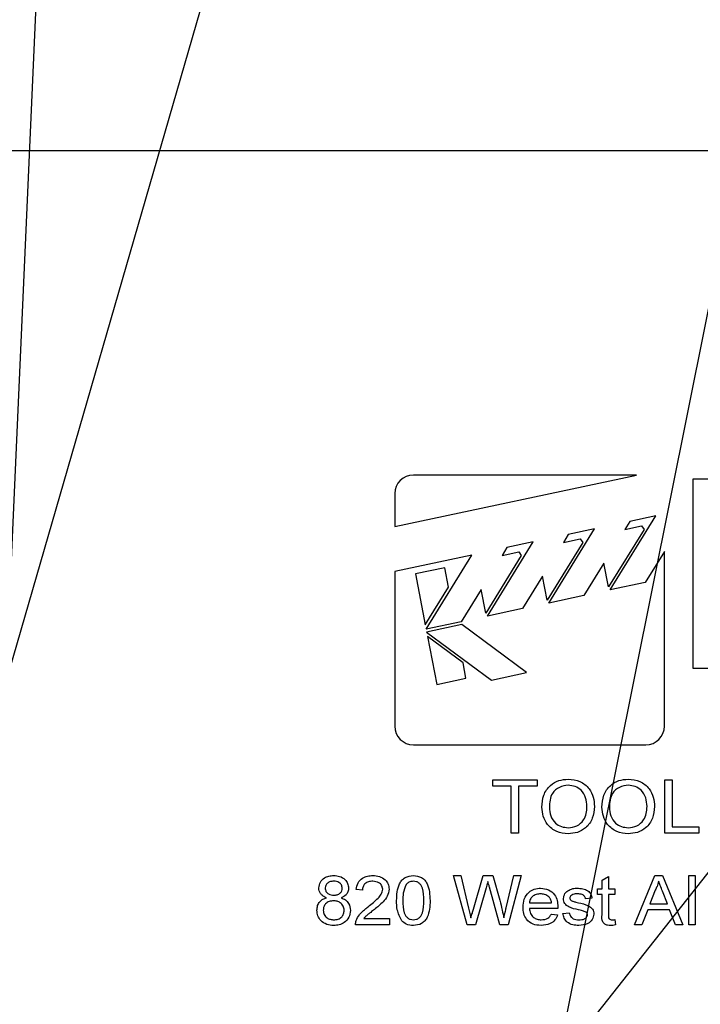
# Model space of a CAD drawing. Header units: inches. Extents: x 1880 to 2363, y -453 to -54.
# Tile 348 of 656: x 2039 to 2040.15, y -270.9 to -269.24. Entities that reach past the tile are written whole.
import ezdxf

# ---------------------------------------------------------------- set-up
doc = ezdxf.new("R2010")
doc.units = ezdxf.units.IN
doc.header["$LTSCALE"] = 0.5
doc.header["$MEASUREMENT"] = 0
for name, color, linetype in [('DIE-M-S', 8, 'Continuous'), ('DSS-M-S', 53, 'Continuous'), ('SID-M-S', 105, 'Continuous')]:
    doc.layers.add(name, color=color, linetype=linetype)

msp = doc.modelspace()

# ---------------------------------------------------------------- linework, layer by layer
at = {"layer": 'DIE-M-S', "linetype": 'Continuous', "lineweight": 25}
msp.add_line((2036.06679, -269.45862), (2046.18179, -269.45862), dxfattribs=at)
at = {"layer": 'DSS-M-S', "linetype": 'Continuous', "lineweight": 25}
for p, q in [((2039.62944, -270.0942), (2040.03784, -270.00714)), ((2040.03784, -270.00714), (2039.66082, -270.00714)), ((2040.18055, -270.01425), (2040.13298, -270.01425)), ((2040.13298, -270.01425), (2040.13298, -270.33319)), ((2039.62944, -270.03852), (2039.62944, -270.0942)), ((2039.99339, -270.20114), (2040.07075, -270.07591)), ((2040.07075, -270.07591), (2040.02637, -270.08537)), ((2039.88967, -270.22325), (2039.96703, -270.09802)), ((2039.96703, -270.09802), (2039.92265, -270.10748)), ((2040.05061, -270.09888), (2039.9905, -270.19619)), ((2040.02637, -270.08537), (2040.01806, -270.09882)), ((2040.01806, -270.09882), (2040.04632, -270.09279)), ((2040.04632, -270.09279), (2040.05061, -270.09888)), ((2039.92265, -270.10748), (2039.91435, -270.12093)), ((2039.91435, -270.12093), (2039.94261, -270.1149)), ((2039.94261, -270.1149), (2039.94689, -270.12098)), ((2039.78596, -270.24536), (2039.86331, -270.12013)), ((2039.81894, -270.12959), (2039.81063, -270.14304)), ((2039.86331, -270.12013), (2039.81894, -270.12959)), ((2039.94689, -270.12098), (2039.88678, -270.2183)), ((2039.7596, -270.14224), (2039.62944, -270.16998)), ((2039.68228, -270.26741), (2039.7596, -270.14224)), ((2039.84318, -270.14309), (2039.78307, -270.24041)), ((2039.81063, -270.14304), (2039.83889, -270.13701)), ((2039.83889, -270.13701), (2039.84318, -270.14309)), ((2040.08506, -270.13615), (2040.05273, -270.18849)), ((2040.08506, -270.43137), (2040.08506, -270.13615)), ((2039.71385, -270.16367), (2039.66432, -270.17422)), ((2039.72016, -270.19645), (2039.71385, -270.16367)), ((2039.98276, -270.15597), (2039.94902, -270.2106)), ((2039.9905, -270.19619), (2039.98276, -270.15597)), ((2039.62944, -270.16998), (2039.62944, -270.43137)), ((2039.66432, -270.17422), (2039.68085, -270.26008)), ((2039.87904, -270.17808), (2039.8453, -270.23271)), ((2039.88678, -270.2183), (2039.87904, -270.17808)), ((2039.68085, -270.26008), (2039.72016, -270.19645)), ((2040.05273, -270.18849), (2039.99339, -270.20114)), ((2039.77533, -270.20019), (2039.74158, -270.25482)), ((2039.78307, -270.24041), (2039.77533, -270.20019)), ((2039.94902, -270.2106), (2039.88967, -270.22325)), ((2039.8453, -270.23271), (2039.78596, -270.24536)), ((2039.74158, -270.25482), (2039.68228, -270.26741)), ((2039.74254, -270.25979), (2039.68308, -270.27247)), ((2039.85203, -270.34082), (2039.74254, -270.25979)), ((2039.68308, -270.27247), (2039.79256, -270.35349)), ((2039.74477, -270.32442), (2039.68473, -270.27999)), ((2039.68473, -270.27999), (2039.70017, -270.36069)), ((2039.74969, -270.35013), (2039.74477, -270.32442)), ((2039.79256, -270.35349), (2039.85203, -270.34082)), ((2040.13298, -270.33319), (2040.18055, -270.33319)), ((2039.70017, -270.36069), (2039.74969, -270.35013)), ((2039.66082, -270.46276), (2040.05367, -270.46276)), ((2039.79487, -270.52196), (2039.86987, -270.52196)), ((2039.79487, -270.53235), (2039.79487, -270.52196)), ((2039.86987, -270.52196), (2039.86987, -270.53235)), ((2040.08564, -270.52196), (2040.09833, -270.52196)), ((2040.08564, -270.61196), (2040.08564, -270.52196)), ((2040.09833, -270.52196), (2040.09833, -270.60158)), ((2039.82603, -270.53235), (2039.79487, -270.53235)), ((2039.82603, -270.61196), (2039.82603, -270.53235)), ((2039.86987, -270.53235), (2039.83872, -270.53235)), ((2039.83872, -270.53235), (2039.83872, -270.61196)), ((2039.83872, -270.61196), (2039.82603, -270.61196)), ((2040.14333, -270.61196), (2040.08564, -270.61196)), ((2040.09833, -270.60158), (2040.14333, -270.60158)), ((2040.14333, -270.60158), (2040.14333, -270.61196)), ((2039.72861, -270.68356), (2039.74078, -270.68356)), ((2039.7519, -270.76689), (2039.72861, -270.68356)), ((2039.74078, -270.68356), (2039.75395, -270.73843)), ((2039.76232, -270.74032), (2039.77878, -270.68356)), ((2039.77878, -270.68356), (2039.795, -270.68356)), ((2039.795, -270.68356), (2039.80692, -270.72536)), ((2039.81769, -270.73798), (2039.83074, -270.68356)), ((2039.84293, -270.68356), (2039.82074, -270.76689)), ((2039.83074, -270.68356), (2039.84293, -270.68356)), ((2039.97968, -270.69117), (2039.99037, -270.68509)), ((2039.97968, -270.70599), (2039.97968, -270.69117)), ((2039.99037, -270.68509), (2039.99037, -270.70599)), ((2040.03447, -270.76689), (2040.06876, -270.68356)), ((2040.06876, -270.68356), (2040.08185, -270.68356)), ((2040.08185, -270.68356), (2040.11613, -270.76689)), ((2040.12605, -270.68356), (2040.13673, -270.68356)), ((2040.12605, -270.76689), (2040.12605, -270.68356)), ((2040.13673, -270.68356), (2040.13673, -270.76689)), ((2039.57477, -270.70813), (2039.56408, -270.70706)), ((2039.7837, -270.70446), (2039.76561, -270.76689)), ((2039.80691, -270.76689), (2039.78949, -270.70332)), ((2039.9722, -270.70599), (2039.97968, -270.70599)), ((2039.9722, -270.71561), (2039.9722, -270.70599)), ((2039.99037, -270.70599), (2040.00105, -270.70599)), ((2040.00105, -270.70599), (2040.00105, -270.71561)), ((2040.06949, -270.70833), (2040.06053, -270.73164)), ((2040.09009, -270.73164), (2040.08173, -270.70995)), ((2039.85682, -270.7295), (2039.89421, -270.7295)), ((2039.96259, -270.72202), (2039.9519, -270.72309)), ((2039.97968, -270.71561), (2039.9722, -270.71561)), ((2039.97968, -270.74978), (2039.97968, -270.71561)), ((2039.99037, -270.71561), (2039.99037, -270.75017)), ((2040.00105, -270.71561), (2039.99037, -270.71561)), ((2039.90485, -270.73911), (2039.85682, -270.73911)), ((2039.91344, -270.74766), (2039.92413, -270.74659)), ((2040.05686, -270.74125), (2040.04699, -270.76689)), ((2040.09376, -270.74125), (2040.05686, -270.74125)), ((2040.06053, -270.73164), (2040.09009, -270.73164)), ((2040.10361, -270.76689), (2040.09376, -270.74125)), ((2039.57692, -270.75621), (2039.62071, -270.75621)), ((2039.62071, -270.75621), (2039.62071, -270.76689)), ((2039.89408, -270.74873), (2039.90456, -270.7498)), ((2040.00105, -270.75808), (2040.00212, -270.76704)), ((2039.62071, -270.76689), (2039.56302, -270.76689)), ((2039.76561, -270.76689), (2039.7519, -270.76689)), ((2039.82074, -270.76689), (2039.80691, -270.76689)), ((2040.04699, -270.76689), (2040.03447, -270.76689)), ((2040.11613, -270.76689), (2040.10361, -270.76689)), ((2040.13673, -270.76689), (2040.12605, -270.76689))]:
    msp.add_line(p, q, dxfattribs=at)
for centre, start, end in [((2039.66082, -270.03852), 90, 180), ((2039.66082, -270.43137), 180, 270), ((2040.05367, -270.43137), 270, 360)]:
    msp.add_arc(centre, 0.03139, start, end, dxfattribs=at)
for points, knots in [([(2039.87795, -270.56815), (2039.87843, -270.56126), (2039.87938, -270.54751), (2039.89071, -270.53116), (2039.90626, -270.52204), (2039.91704, -270.52122), (2039.92244, -270.52081)], [0, 0, 0, 0, 0.2804597, 0.5593841, 0.7794462, 1, 1, 1, 1]), ([(2039.9225, -270.53119), (2039.91732, -270.53183), (2039.90697, -270.53309), (2039.89539, -270.54323), (2039.89113, -270.5561), (2039.8908, -270.56423), (2039.89064, -270.5683)], [0, 0, 0, 0, 0.2795337, 0.5582004, 0.7786993, 1, 1, 1, 1]), ([(2039.92244, -270.52081), (2039.92919, -270.52155), (2039.94267, -270.52302), (2039.95794, -270.53541), (2039.96565, -270.55124), (2039.96641, -270.56182), (2039.9668, -270.56711)], [0, 0, 0, 0, 0.2797857, 0.5588605, 0.7792288, 1, 1, 1, 1]), ([(2039.9541, -270.56702), (2039.95376, -270.56198), (2039.95306, -270.55193), (2039.94558, -270.53946), (2039.93435, -270.53233), (2039.92645, -270.53157), (2039.9225, -270.53119)], [0, 0, 0, 0, 0.280614, 0.5596678, 0.7797393, 1, 1, 1, 1]), ([(2039.97949, -270.56815), (2039.97996, -270.56126), (2039.98092, -270.54751), (2039.99225, -270.53116), (2040.0078, -270.52204), (2040.01858, -270.52122), (2040.02398, -270.52081)], [0, 0, 0, 0, 0.28045971, 0.55938414, 0.77944617, 1, 1, 1, 1]), ([(2040.02404, -270.53119), (2040.01885, -270.53183), (2040.00851, -270.53309), (2039.99693, -270.54323), (2039.99266, -270.5561), (2039.99234, -270.56423), (2039.99218, -270.5683)], [0, 0, 0, 0, 0.27953369, 0.55820038, 0.77869926, 1, 1, 1, 1]), ([(2040.02398, -270.52081), (2040.03073, -270.52155), (2040.04421, -270.52302), (2040.05948, -270.53541), (2040.06718, -270.55124), (2040.06795, -270.56182), (2040.06833, -270.56711)], [0, 0, 0, 0, 0.27978573, 0.55886047, 0.77922881, 1, 1, 1, 1]), ([(2040.05564, -270.56702), (2040.05529, -270.56198), (2040.0546, -270.55193), (2040.04712, -270.53946), (2040.03589, -270.53233), (2040.02799, -270.53157), (2040.02404, -270.53119)], [0, 0, 0, 0, 0.280614, 0.5596678, 0.7797393, 1, 1, 1, 1]), ([(2039.92237, -270.61312), (2039.91574, -270.61241), (2039.9025, -270.611), (2039.88744, -270.599), (2039.87937, -270.58372), (2039.87842, -270.57334), (2039.87795, -270.56815)], [0, 0, 0, 0, 0.2798135, 0.5590087, 0.7794231, 1, 1, 1, 1]), ([(2039.89064, -270.5683), (2039.89099, -270.57324), (2039.89168, -270.58311), (2039.8997, -270.59488), (2039.91068, -270.60173), (2039.91843, -270.6024), (2039.9223, -270.60273)], [0, 0, 0, 0, 0.2804613, 0.5595356, 0.7796261, 1, 1, 1, 1]), ([(2039.9223, -270.60273), (2039.92736, -270.60216), (2039.93748, -270.60102), (2039.94846, -270.59104), (2039.95351, -270.57891), (2039.9539, -270.57099), (2039.9541, -270.56702)], [0, 0, 0, 0, 0.279493, 0.5585393, 0.7789173, 1, 1, 1, 1]), ([(2039.9668, -270.56711), (2039.96618, -270.57383), (2039.96494, -270.58726), (2039.95368, -270.60324), (2039.93818, -270.61167), (2039.92764, -270.61264), (2039.92237, -270.61312)], [0, 0, 0, 0, 0.2801999, 0.5592532, 0.7794938, 1, 1, 1, 1]), ([(2040.02391, -270.61312), (2040.01728, -270.61241), (2040.00404, -270.611), (2039.98898, -270.599), (2039.98091, -270.58372), (2039.97996, -270.57334), (2039.97949, -270.56815)], [0, 0, 0, 0, 0.2798135, 0.5590087, 0.7794231, 1, 1, 1, 1]), ([(2039.99218, -270.5683), (2039.99253, -270.57324), (2039.99322, -270.58311), (2040.00124, -270.59488), (2040.01222, -270.60173), (2040.01996, -270.6024), (2040.02384, -270.60273)], [0, 0, 0, 0, 0.2804613, 0.5595356, 0.7796261, 1, 1, 1, 1]), ([(2040.02384, -270.60273), (2040.0289, -270.60216), (2040.03902, -270.60102), (2040.05, -270.59104), (2040.05505, -270.57891), (2040.05544, -270.57099), (2040.05564, -270.56702)], [0, 0, 0, 0, 0.279493, 0.5585393, 0.7789173, 1, 1, 1, 1]), ([(2040.06833, -270.56711), (2040.06771, -270.57383), (2040.06648, -270.58726), (2040.05521, -270.60324), (2040.03971, -270.61167), (2040.02918, -270.61264), (2040.02391, -270.61312)], [0, 0, 0, 0, 0.2801999, 0.5592532, 0.7794938, 1, 1, 1, 1]), ([(2039.50105, -270.70458), (2039.50154, -270.70115), (2039.50252, -270.6943), (2039.50978, -270.68738), (2039.51795, -270.68399), (2039.52332, -270.6837), (2039.52601, -270.68356)], [0, 0, 0, 0, 0.2787758, 0.558282, 0.7789116, 1, 1, 1, 1]), ([(2039.52616, -270.69317), (2039.52422, -270.69328), (2039.52037, -270.69349), (2039.51555, -270.69613), (2039.51231, -270.70008), (2039.51193, -270.70311), (2039.51173, -270.70463)], [0, 0, 0, 0, 0.2808836, 0.5604711, 0.7804584, 1, 1, 1, 1]), ([(2039.52601, -270.68356), (2039.52947, -270.6838), (2039.53639, -270.68427), (2039.54483, -270.68942), (2039.55037, -270.69668), (2039.55097, -270.70212), (2039.55126, -270.70484)], [0, 0, 0, 0, 0.28058089, 0.56011841, 0.78014518, 1, 1, 1, 1]), ([(2039.54058, -270.70513), (2039.54029, -270.70316), (2039.53971, -270.69923), (2039.53552, -270.69526), (2039.53079, -270.6934), (2039.5277, -270.69325), (2039.52616, -270.69317)], [0, 0, 0, 0, 0.27867, 0.55815, 0.7788553, 1, 1, 1, 1]), ([(2039.56408, -270.70706), (2039.56478, -270.70324), (2039.56617, -270.69562), (2039.57405, -270.68757), (2039.58338, -270.68402), (2039.58941, -270.68371), (2039.59243, -270.68356)], [0, 0, 0, 0, 0.2799808, 0.5585691, 0.7790103, 1, 1, 1, 1]), ([(2039.5922, -270.69317), (2039.58977, -270.69333), (2039.58493, -270.69363), (2039.57886, -270.69708), (2039.57526, -270.70241), (2039.57493, -270.70622), (2039.57477, -270.70813)], [0, 0, 0, 0, 0.2807168, 0.5601077, 0.7797411, 1, 1, 1, 1]), ([(2039.60896, -270.70673), (2039.60859, -270.70449), (2039.60786, -270.7), (2039.60153, -270.69426), (2039.59573, -270.69358), (2039.5922, -270.69317)], [0, 0, 0, 0, 0.2794972, 0.5603575, 1, 1, 1, 1]), ([(2039.59243, -270.68356), (2039.59618, -270.6838), (2039.60367, -270.68427), (2039.61287, -270.68976), (2039.61873, -270.69773), (2039.61934, -270.70362), (2039.61964, -270.70656)], [0, 0, 0, 0, 0.2807042, 0.5600608, 0.7800099, 1, 1, 1, 1]), ([(2039.63246, -270.72579), (2039.63285, -270.71594), (2039.63334, -270.70362), (2039.64108, -270.69132), (2039.64855, -270.68491), (2039.65589, -270.6841), (2039.66077, -270.68356)], [0, 0, 0, 0, 0.49983688, 0.62549406, 0.75096009, 1, 1, 1, 1]), ([(2039.66065, -270.69317), (2039.658, -270.69348), (2039.65326, -270.69402), (2039.64993, -270.6974), (2039.64847, -270.69888)], [0, 0, 0, 0, 0.5588864, 1, 1, 1, 1]), ([(2039.6784, -270.72576), (2039.67833, -270.71871), (2039.67825, -270.7099), (2039.67418, -270.70012), (2039.67054, -270.69627), (2039.66591, -270.69358), (2039.66241, -270.69331), (2039.66065, -270.69317)], [0, 0, 0, 0, 0.5000249, 0.6251237, 0.7501853, 0.8750212, 1, 1, 1, 1]), ([(2039.66077, -270.68356), (2039.66563, -270.68412), (2039.67294, -270.68497), (2039.68055, -270.69125), (2039.68788, -270.7038), (2039.68855, -270.71603), (2039.68908, -270.72579)], [0, 0, 0, 0, 0.2493039, 0.374731, 0.5004419, 1, 1, 1, 1]), ([(2039.78684, -270.69363), (2039.78626, -270.69565), (2039.78522, -270.69926), (2039.78416, -270.70287), (2039.7837, -270.70446)], [0, 0, 0, 0, 0.56, 1, 1, 1, 1]), ([(2039.78949, -270.70332), (2039.789, -270.70151), (2039.78812, -270.69828), (2039.78723, -270.69505), (2039.78684, -270.69363)], [0, 0, 0, 0, 0.5600014, 1, 1, 1, 1]), ([(2040.0753, -270.69317), (2040.07449, -270.69611), (2040.07303, -270.70135), (2040.07057, -270.7062), (2040.06949, -270.70833)], [0, 0, 0, 0, 0.5598913, 1, 1, 1, 1]), ([(2040.08173, -270.70995), (2040.08053, -270.70682), (2040.0784, -270.70122), (2040.07625, -270.69563), (2040.0753, -270.69317)], [0, 0, 0, 0, 0.5599999, 1, 1, 1, 1]), ([(2039.5139, -270.72119), (2039.51194, -270.72038), (2039.50803, -270.71878), (2039.5037, -270.71458), (2039.50137, -270.70956), (2039.50116, -270.70624), (2039.50105, -270.70458)], [0, 0, 0, 0, 0.2802937, 0.5595601, 0.7796623, 1, 1, 1, 1]), ([(2039.51173, -270.70463), (2039.51199, -270.70663), (2039.51249, -270.71063), (2039.51674, -270.7147), (2039.52158, -270.71648), (2039.52471, -270.71661), (2039.52627, -270.71668)], [0, 0, 0, 0, 0.2791501, 0.5580545, 0.7787349, 1, 1, 1, 1]), ([(2039.52627, -270.71668), (2039.52821, -270.71658), (2039.53207, -270.71637), (2039.53692, -270.71373), (2039.54007, -270.70968), (2039.54041, -270.70665), (2039.54058, -270.70513)], [0, 0, 0, 0, 0.2808744, 0.5601769, 0.7801442, 1, 1, 1, 1]), ([(2039.55126, -270.70484), (2039.55108, -270.70691), (2039.5507, -270.71104), (2039.54657, -270.71753), (2039.54169, -270.7198), (2039.53871, -270.72119)], [0, 0, 0, 0, 0.2805914, 0.5607397, 1, 1, 1, 1]), ([(2039.58478, -270.73589), (2039.59039, -270.73134), (2039.5982, -270.72499), (2039.60722, -270.71522), (2039.60838, -270.70955), (2039.60896, -270.70673)], [0, 0, 0, 0, 0.5615701, 0.7817706, 1, 1, 1, 1]), ([(2039.61964, -270.70656), (2039.619, -270.71062), (2039.61773, -270.71876), (2039.6081, -270.7302), (2039.60002, -270.73675), (2039.59507, -270.74075)], [0, 0, 0, 0, 0.2784374, 0.5586275, 1, 1, 1, 1]), ([(2039.64847, -270.69888), (2039.64655, -270.70371), (2039.64312, -270.71237), (2039.64314, -270.72165), (2039.64314, -270.72576)], [0, 0, 0, 0, 0.5577404, 1, 1, 1, 1]), ([(2039.84613, -270.73696), (2039.84644, -270.73232), (2039.84703, -270.72306), (2039.85452, -270.71193), (2039.865, -270.70576), (2039.87226, -270.7052), (2039.8759, -270.70493)], [0, 0, 0, 0, 0.2805965, 0.5594513, 0.7794627, 1, 1, 1, 1]), ([(2039.87587, -270.71454), (2039.87336, -270.71472), (2039.86835, -270.71509), (2039.86211, -270.71856), (2039.85786, -270.72364), (2039.85716, -270.72754), (2039.85682, -270.7295)], [0, 0, 0, 0, 0.2804697, 0.560158, 0.7799345, 1, 1, 1, 1]), ([(2039.88992, -270.71965), (2039.88756, -270.71796), (2039.88332, -270.71492), (2039.87815, -270.71466), (2039.87587, -270.71454)], [0, 0, 0, 0, 0.5585026, 1, 1, 1, 1]), ([(2039.8759, -270.70493), (2039.88043, -270.70539), (2039.8895, -270.70633), (2039.89956, -270.71495), (2039.90433, -270.72573), (2039.90471, -270.73282), (2039.9049, -270.73638)], [0, 0, 0, 0, 0.2796982, 0.5587565, 0.7790245, 1, 1, 1, 1]), ([(2039.91451, -270.72259), (2039.91497, -270.7196), (2039.91579, -270.71424), (2039.91987, -270.71074), (2039.92167, -270.7092)], [0, 0, 0, 0, 0.55848205, 1, 1, 1, 1]), ([(2039.92167, -270.7092), (2039.9245, -270.7078), (2039.92956, -270.70528), (2039.93518, -270.70504), (2039.93766, -270.70493)], [0, 0, 0, 0, 0.5589906, 1, 1, 1, 1]), ([(2039.9385, -270.71454), (2039.93569, -270.71459), (2039.93147, -270.71465), (2039.92721, -270.71718), (2039.92545, -270.71942), (2039.92528, -270.72081), (2039.92519, -270.7215)], [0, 0, 0, 0, 0.5003463, 0.7495946, 0.8751118, 1, 1, 1, 1]), ([(2039.93766, -270.70493), (2039.94079, -270.7051), (2039.94702, -270.70544), (2039.95543, -270.7085), (2039.96101, -270.71476), (2039.96206, -270.71959), (2039.96259, -270.72202)], [0, 0, 0, 0, 0.2808459, 0.5607756, 0.7796238, 1, 1, 1, 1]), ([(2039.9519, -270.72309), (2039.95141, -270.72151), (2039.95041, -270.71835), (2039.94528, -270.71491), (2039.94107, -270.71468), (2039.9385, -270.71454)], [0, 0, 0, 0, 0.27941184, 0.55929225, 1, 1, 1, 1]), ([(2039.49784, -270.74235), (2039.49804, -270.73965), (2039.49844, -270.73425), (2039.50236, -270.72757), (2039.50784, -270.72316), (2039.51188, -270.72185), (2039.5139, -270.72119)], [0, 0, 0, 0, 0.2801693, 0.5594744, 0.7795256, 1, 1, 1, 1]), ([(2039.52589, -270.72629), (2039.5234, -270.72647), (2039.51845, -270.72682), (2039.51255, -270.73084), (2039.50904, -270.73632), (2039.5087, -270.74021), (2039.50853, -270.74215)], [0, 0, 0, 0, 0.28049003, 0.55961214, 0.77970183, 1, 1, 1, 1]), ([(2039.54378, -270.74249), (2039.54349, -270.73994), (2039.54291, -270.73484), (2039.53787, -270.72938), (2039.53187, -270.72664), (2039.52789, -270.72641), (2039.52589, -270.72629)], [0, 0, 0, 0, 0.2794974, 0.5587534, 0.7790735, 1, 1, 1, 1]), ([(2039.53871, -270.72119), (2039.5412, -270.72219), (2039.54616, -270.72421), (2039.55298, -270.73147), (2039.55391, -270.73841), (2039.55447, -270.74264)], [0, 0, 0, 0, 0.2813228, 0.5618776, 1, 1, 1, 1]), ([(2039.64104, -270.75993), (2039.63803, -270.75391), (2039.63265, -270.74312), (2039.63252, -270.73111), (2039.63246, -270.72579)], [0, 0, 0, 0, 0.5578599, 1, 1, 1, 1]), ([(2039.64314, -270.72576), (2039.64321, -270.73278), (2039.6433, -270.74156), (2039.64726, -270.75138), (2039.65095, -270.75517), (2039.65553, -270.7579), (2039.65902, -270.7582), (2039.66077, -270.75835)], [0, 0, 0, 0, 0.50004285, 0.6251453, 0.75016707, 0.87508278, 1, 1, 1, 1]), ([(2039.66077, -270.75835), (2039.66252, -270.75819), (2039.666, -270.75788), (2039.6706, -270.75517), (2039.67425, -270.75135), (2039.67826, -270.74157), (2039.67834, -270.73279), (2039.6784, -270.72576)], [0, 0, 0, 0, 0.1248849, 0.2497884, 0.374806, 0.4999379, 1, 1, 1, 1]), ([(2039.68908, -270.72579), (2039.6887, -270.73564), (2039.68822, -270.74796), (2039.68046, -270.76023), (2039.67299, -270.76665), (2039.66565, -270.76744), (2039.66077, -270.76796)], [0, 0, 0, 0, 0.49979475, 0.62545123, 0.75092629, 1, 1, 1, 1]), ([(2039.80692, -270.72536), (2039.80831, -270.7309), (2039.81079, -270.74081), (2039.81271, -270.75083), (2039.81355, -270.75524)], [0, 0, 0, 0, 0.5600015, 1, 1, 1, 1]), ([(2039.89421, -270.7295), (2039.89389, -270.72744), (2039.89331, -270.72376), (2039.89096, -270.7209), (2039.88992, -270.71965)], [0, 0, 0, 0, 0.5606908, 1, 1, 1, 1]), ([(2039.94, -270.74164), (2039.9343, -270.74036), (2039.92716, -270.73876), (2039.91964, -270.73425), (2039.91674, -270.73095), (2039.91485, -270.72694), (2039.91462, -270.72404), (2039.91451, -270.72259)], [0, 0, 0, 0, 0.5003173, 0.6253299, 0.7502349, 0.8750836, 1, 1, 1, 1]), ([(2039.92519, -270.7215), (2039.92527, -270.72217), (2039.92541, -270.72335), (2039.92614, -270.72428), (2039.92646, -270.72469)], [0, 0, 0, 0, 0.5590028, 1, 1, 1, 1]), ([(2039.92646, -270.72469), (2039.92713, -270.72527), (2039.92832, -270.72632), (2039.9298, -270.72688), (2039.93045, -270.72713)], [0, 0, 0, 0, 0.5592491, 1, 1, 1, 1]), ([(2039.93045, -270.72713), (2039.93216, -270.72759), (2039.93522, -270.72841), (2039.9383, -270.72914), (2039.93965, -270.72947)], [0, 0, 0, 0, 0.5599688, 1, 1, 1, 1]), ([(2039.93965, -270.72947), (2039.94545, -270.73079), (2039.9527, -270.73245), (2039.96048, -270.73682), (2039.96359, -270.74006), (2039.96552, -270.74416), (2039.9657, -270.74712), (2039.96579, -270.7486)], [0, 0, 0, 0, 0.5005088, 0.6254613, 0.7503499, 0.8750763, 1, 1, 1, 1]), ([(2039.52616, -270.76796), (2039.52214, -270.76765), (2039.51411, -270.76703), (2039.50457, -270.76058), (2039.49872, -270.75181), (2039.49814, -270.74551), (2039.49784, -270.74235)], [0, 0, 0, 0, 0.2803934, 0.5597169, 0.7797594, 1, 1, 1, 1]), ([(2039.50853, -270.74215), (2039.5088, -270.74469), (2039.50935, -270.74975), (2039.51424, -270.75534), (2039.52031, -270.75784), (2039.52426, -270.75818), (2039.52624, -270.75835)], [0, 0, 0, 0, 0.280149, 0.5580427, 0.7789509, 1, 1, 1, 1]), ([(2039.55447, -270.74264), (2039.55396, -270.74663), (2039.55293, -270.75461), (2039.54491, -270.76303), (2039.53555, -270.76742), (2039.52929, -270.76778), (2039.52616, -270.76796)], [0, 0, 0, 0, 0.2791823, 0.5586741, 0.7791029, 1, 1, 1, 1]), ([(2039.52624, -270.75835), (2039.52874, -270.75818), (2039.53373, -270.75784), (2039.53974, -270.7539), (2039.54328, -270.74837), (2039.54362, -270.74445), (2039.54378, -270.74249)], [0, 0, 0, 0, 0.2805436, 0.5595826, 0.779608, 1, 1, 1, 1]), ([(2039.56422, -270.75953), (2039.56579, -270.75628), (2039.56838, -270.75091), (2039.57403, -270.74482), (2039.57924, -270.74016), (2039.58293, -270.73731), (2039.58478, -270.73589)], [0, 0, 0, 0, 0.3392958, 0.5594471, 0.7796969, 1, 1, 1, 1]), ([(2039.59507, -270.74075), (2039.59293, -270.74241), (2039.5894, -270.74514), (2039.58454, -270.749), (2039.58039, -270.75224), (2039.57808, -270.75489), (2039.57692, -270.75621)], [0, 0, 0, 0, 0.3400866, 0.5601427, 0.7801586, 1, 1, 1, 1]), ([(2039.75395, -270.73843), (2039.75471, -270.74157), (2039.75606, -270.74717), (2039.7574, -270.75277), (2039.75799, -270.75524)], [0, 0, 0, 0, 0.56, 1, 1, 1, 1]), ([(2039.75799, -270.75524), (2039.75881, -270.75246), (2039.76026, -270.74749), (2039.76169, -270.74251), (2039.76232, -270.74032)], [0, 0, 0, 0, 0.5600053, 1, 1, 1, 1]), ([(2039.81355, -270.75524), (2039.81432, -270.75202), (2039.8157, -270.74627), (2039.81708, -270.74051), (2039.81769, -270.73798)], [0, 0, 0, 0, 0.55999963, 1, 1, 1, 1]), ([(2039.87652, -270.76796), (2039.8719, -270.76759), (2039.86268, -270.76684), (2039.85194, -270.75869), (2039.84675, -270.7478), (2039.84634, -270.74058), (2039.84613, -270.73696)], [0, 0, 0, 0, 0.2802082, 0.5589837, 0.7791125, 1, 1, 1, 1]), ([(2039.85682, -270.73911), (2039.85721, -270.742), (2039.85798, -270.74776), (2039.8632, -270.75434), (2039.8699, -270.75785), (2039.87444, -270.75818), (2039.87672, -270.75835)], [0, 0, 0, 0, 0.2803538, 0.5592227, 0.7794147, 1, 1, 1, 1]), ([(2039.9049, -270.73638), (2039.90489, -270.73689), (2039.90488, -270.7378), (2039.90485, -270.73871), (2039.90485, -270.73911)], [0, 0, 0, 0, 0.5599987, 1, 1, 1, 1]), ([(2039.94039, -270.76796), (2039.93689, -270.76781), (2039.92992, -270.76749), (2039.92078, -270.76317), (2039.91537, -270.75568), (2039.91409, -270.75034), (2039.91344, -270.74766)], [0, 0, 0, 0, 0.28078553, 0.55960391, 0.779482, 1, 1, 1, 1]), ([(2039.92413, -270.74659), (2039.92466, -270.74863), (2039.92572, -270.7527), (2039.9318, -270.75776), (2039.93722, -270.75812), (2039.94054, -270.75835)], [0, 0, 0, 0, 0.2803423, 0.5598419, 1, 1, 1, 1]), ([(2039.95122, -270.74476), (2039.94915, -270.74407), (2039.94547, -270.74285), (2039.94167, -270.74201), (2039.94, -270.74164)], [0, 0, 0, 0, 0.5597719, 1, 1, 1, 1]), ([(2039.95511, -270.74968), (2039.95503, -270.74906), (2039.95488, -270.74781), (2039.9535, -270.74598), (2039.95208, -270.74522), (2039.95122, -270.74476)], [0, 0, 0, 0, 0.27972451, 0.5597039, 1, 1, 1, 1]), ([(2039.56302, -270.76689), (2039.56305, -270.76549), (2039.56311, -270.76297), (2039.56388, -270.76058), (2039.56422, -270.75953)], [0, 0, 0, 0, 0.5598885, 1, 1, 1, 1]), ([(2039.66077, -270.76796), (2039.65657, -270.76764), (2039.64908, -270.76706), (2039.6435, -270.76211), (2039.64104, -270.75993)], [0, 0, 0, 0, 0.5599424, 1, 1, 1, 1]), ([(2039.90456, -270.7498), (2039.90324, -270.75292), (2039.90061, -270.75916), (2039.89057, -270.76676), (2039.88185, -270.7675), (2039.87652, -270.76796)], [0, 0, 0, 0, 0.2802901, 0.5604289, 1, 1, 1, 1]), ([(2039.87672, -270.75835), (2039.88082, -270.75798), (2039.88815, -270.75733), (2039.89227, -270.75136), (2039.89408, -270.74873)], [0, 0, 0, 0, 0.559998, 1, 1, 1, 1]), ([(2039.96579, -270.7486), (2039.96519, -270.75191), (2039.96397, -270.75855), (2039.95421, -270.76663), (2039.94563, -270.76746), (2039.94039, -270.76796)], [0, 0, 0, 0, 0.2793102, 0.5593631, 1, 1, 1, 1]), ([(2039.94054, -270.75835), (2039.94373, -270.75822), (2039.94853, -270.75803), (2039.95309, -270.75471), (2039.95487, -270.75205), (2039.95503, -270.75047), (2039.95511, -270.74968)], [0, 0, 0, 0, 0.4993867, 0.7490681, 0.874806, 1, 1, 1, 1]), ([(2039.99421, -270.76796), (2039.99249, -270.7679), (2039.98907, -270.76779), (2039.98411, -270.76598), (2039.97902, -270.76003), (2039.97941, -270.75401), (2039.97968, -270.74978)], [0, 0, 0, 0, 0.187531, 0.3741439, 0.5598508, 1, 1, 1, 1]), ([(2039.99037, -270.75017), (2039.99036, -270.75127), (2039.99035, -270.75347), (2039.99106, -270.75673), (2039.99375, -270.75827), (2039.99551, -270.75832), (2039.99639, -270.75835)], [0, 0, 0, 0, 0.2821933, 0.5594668, 0.7786996, 1, 1, 1, 1]), ([(2039.99639, -270.75835), (2039.99726, -270.75832), (2039.99882, -270.75828), (2040.00037, -270.75814), (2040.00105, -270.75808)], [0, 0, 0, 0, 0.5599712, 1, 1, 1, 1]), ([(2040.00212, -270.76704), (2040.00065, -270.76732), (2039.99804, -270.76782), (2039.99538, -270.76792), (2039.99421, -270.76796)], [0, 0, 0, 0, 0.5600672, 1, 1, 1, 1])]:
    msp.add_open_spline(points, degree=3, knots=knots, dxfattribs=at)
at = {"layer": 'SID-M-S'}
for p, q in [((2039.15875, -266.15581), (2038.80867, -274.01583)), ((2039.91342, -267.10347), (2037.91036, -274.02323)), ((2040.60112, -267.52168), (2039.29816, -274.0194)), ((2041.02747, -269.58094), (2037.48414, -274.05718))]:
    msp.add_line(p, q, dxfattribs=at)

doc.saveas('drawing.dxf')
